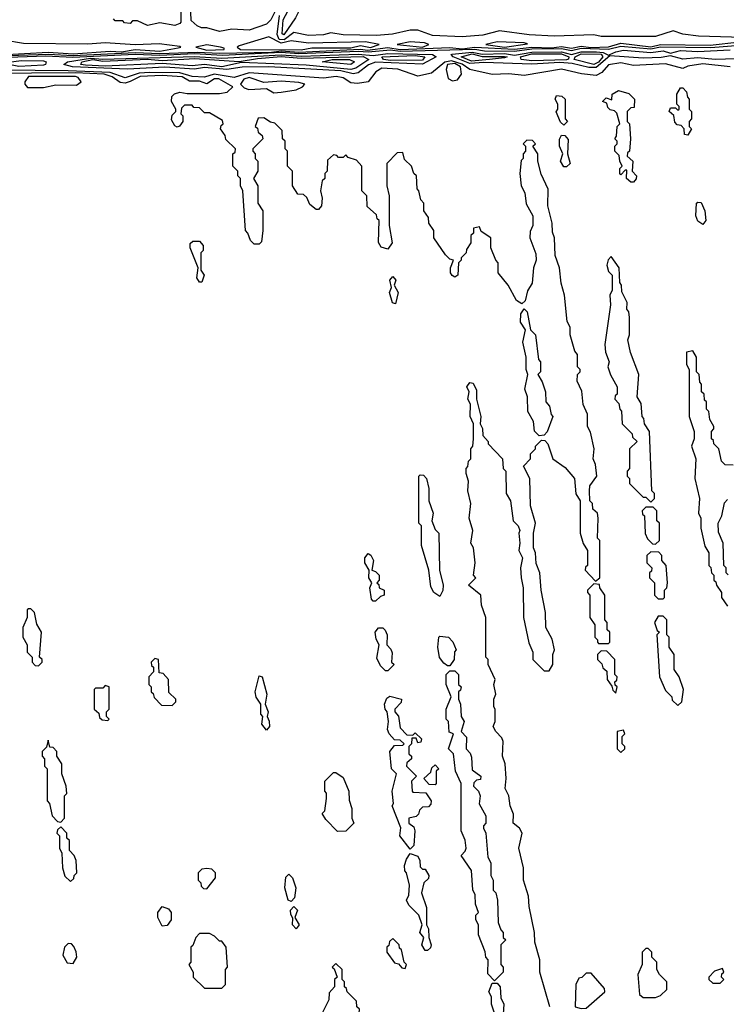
# Model space of a CAD drawing. Extents: x 2737310 to 2869991, y 870230 to 1012730.
# Tile 296 of 479: x 2778680 to 2781530, y 963295 to 967265. Entities that reach past the tile are written whole.
import ezdxf

# ---------------------------------------------------------------- set-up
doc = ezdxf.new("R2010")
doc.units = 0

msp = doc.modelspace()

# ---------------------------------------------------------------- linework, layer by layer
at = {"layer": '0CON02XD'}
for points in [[(2779745, 967204), (2779738.3, 967208.3), (2779742, 967265), (2779769.2, 967315), (2779777.6, 967362.4), (2779836.9, 967473.1), (2779875.3, 967585), (2779894, 967615), (2779918.9, 967695), (2779966.6, 967793.4), (2779980.7, 967839.3), (2780010.8, 967889.2), (2780028.2, 967955), (2780045, 967971.8), (2780063.6, 967973.6), (2780070.7, 967960.7), (2780067.5, 967932.5), (2779868.5, 967451.5), (2779841.9, 967405), (2779830.2, 967349.8), (2779792.1, 967272.1), (2779745, 967204)], [(2779727.5, 967335), (2779692.5, 967265), (2779675, 967247.5), (2779605, 967223.3), (2779535, 967227.5), (2779485, 967217.5), (2779435, 967232.5), (2779413, 967233), (2779395, 967240), (2779371.7, 967261.7), (2779370, 967295)], [(2779330, 967295), (2779330, 967255), (2779325, 967250), (2779305, 967242.5), (2779245, 967252.5), (2779195, 967242.5), (2779155, 967260), (2779135, 967260), (2779125, 967250), (2779103, 967253), (2779095, 967260), (2779065, 967260), (2779058.3, 967268.3)], [(2781595, 967193.8), (2781418.3, 967198.3), (2781355, 967206.7), (2781315, 967220), (2781245, 967198), (2781155, 967197.5), (2781025, 967198), (2780995, 967204), (2780835, 967198.6), (2780734.3, 967204.3), (2780615, 967220), (2780547.3, 967202.7), (2780465, 967195.8), (2780345, 967202), (2780285, 967223.3), (2780255, 967223.3), (2780183.6, 967206.4), (2780118.6, 967201.4), (2779985, 967203.8), (2779935, 967212.5), (2779905, 967203.8), (2779845, 967201.2), (2779785, 967214), (2779746.6, 967183.4), (2779725.8, 967185), (2779717.7, 967205), (2779727.5, 967282.5)], [(2779815, 967143.9), (2779858.6, 967151.4), (2780015, 967151.3), (2780055, 967160.8), (2780095, 967153.5), (2780130, 967165), (2780075, 967175.6), (2779845, 967170.6), (2779775, 967179.4), (2779735, 967170), (2779685, 967196.2), (2779565, 967160), (2779557.5, 967155), (2779570, 967145), (2779815, 967143.9)], [(2778604.2, 967124.2), (2778795, 967134.4), (2778895, 967127.4), (2779045, 967138.2), (2779090, 967135), (2779145, 967144.7), (2779245, 967138.9), (2779318.3, 967151.7), (2779330, 967155), (2779325, 967156.7), (2779242.3, 967167.7), (2779145, 967163.8), (2779025, 967172), (2778955, 967167.1), (2778695, 967169.2), (2778615, 967183.3)], [(2778635, 967120.8), (2778795, 967126), (2778895, 967120.2), (2779145, 967133.1), (2779245, 967129.1), (2779395, 967134.8), (2779485, 967129.6), (2779695, 967133.8), (2779735, 967140), (2779805, 967134.6), (2780055, 967146.3), (2780082.7, 967142.7), (2780165, 967152.5), (2780215, 967145.3), (2780415, 967153.5), (2780465, 967148.3), (2780515, 967154), (2780675, 967145.8), (2780745, 967154.1), (2780825, 967151.5), (2780865, 967156.7), (2780905, 967150), (2780945, 967159.1), (2780983.4, 967153.4), (2781055, 967156.4), (2781105, 967170.4), (2781225, 967155.5), (2781265, 967165.6), (2781465, 967162.5), (2781585, 967176.2)], [(2778635, 967114.1), (2778785, 967119.2), (2778893.9, 967113.9), (2779145, 967126.2), (2779245, 967122.6), (2779385, 967128.4), (2779497.5, 967122.5), (2779735, 967134.1), (2779805, 967129), (2780045, 967138.8), (2780085.2, 967135.2), (2780175, 967143.8), (2780215, 967138.3), (2780515, 967146.3), (2780555, 967140.2), (2780675, 967138.1), (2780745, 967147.2), (2780865, 967149.2), (2780905, 967141), (2780945, 967150.2), (2781055, 967146.2), (2781105, 967158.9), (2781225, 967147.8), (2781265, 967155.2), (2781467.2, 967152.8), (2781585, 967163.1)], [(2779435, 967142.7), (2779505, 967144.5), (2779505, 967150), (2779490, 967155), (2779435, 967163.3), (2779390, 967155), (2779435, 967142.7)], [(2780305, 967154.8), (2780330, 967165), (2780312, 967172), (2780255, 967176), (2780202.5, 967165), (2780305, 967154.8)], [(2780635, 967154.8), (2780727.5, 967167.5), (2780715, 967172.5), (2780605, 967176), (2780560, 967165), (2780635, 967154.8)], [(2780025, 967047.3), (2779975, 967059.4), (2779684.7, 967074.7), (2779576.6, 967073.4), (2779515, 967064), (2779425, 967072.8), (2779385, 967065.3), (2779265, 967073.2), (2779115, 967066.2), (2778892.5, 967075), (2778857.5, 967085), (2778872.5, 967095), (2778965, 967110), (2779015, 967105.7), (2779385, 967116.6), (2779495, 967110.3), (2779735, 967123.1), (2779815, 967117.9), (2780045, 967126.1), (2780105, 967120.3), (2780165, 967129.4), (2780345, 967125.2), (2780360, 967115), (2780305, 967086.2), (2780115, 967094.6), (2780086.5, 967083.5), (2780045, 967051.5), (2780025, 967047.3)], [(2780015, 967064.6), (2779835, 967082.3), (2779575, 967092.9), (2779495, 967074.7), (2779425, 967084.7), (2779375, 967078.9), (2779255, 967088.6), (2779025, 967078), (2778945, 967081.8), (2778926.7, 967085), (2778930, 967095), (2778975, 967104.7), (2779015, 967097.4), (2779195, 967105.5), (2779255, 967100.6), (2779385, 967109.2), (2779565, 967096.9), (2779638.3, 967108.3), (2779735, 967116.2), (2779815, 967110.7), (2780065, 967116.9), (2780088.6, 967105), (2780035, 967069.4), (2780015, 967064.6)], [(2780175, 967101.3), (2780147.5, 967105), (2780140, 967115), (2780275, 967120.5), (2780313.3, 967115), (2780305, 967102.7), (2780175, 967101.3)], [(2781005, 967072), (2780975, 967072), (2780908.5, 967088.5), (2780858, 967092), (2780745, 967086), (2780552.4, 967092.4), (2780495, 967088.9), (2780428, 967115), (2780420, 967125), (2780424.2, 967125.8), (2780505, 967133.8), (2780545, 967126.9), (2780635, 967128.8), (2780675, 967122.2), (2780745, 967134.8), (2780865, 967136.1), (2780905, 967125.2), (2780945, 967136.2), (2781006, 967136), (2781032.9, 967132.9), (2781060, 967120), (2781060, 967125), (2781084.3, 967135), (2781115, 967141.8), (2781225, 967132.8), (2781275, 967139.5), (2781305, 967130.8), (2781345, 967140.9), (2781413.3, 967136.7), (2781545, 967143.1)], [(2780502.3, 967097.7), (2780460.8, 967115), (2780505, 967127.2), (2780545, 967116.5), (2780635, 967116.5), (2780646.2, 967115), (2780635, 967111.2), (2780575, 967104.6), (2780502.3, 967097.7)], [(2780745, 967100), (2780702.5, 967105), (2780700, 967115), (2780745, 967127.1), (2780865, 967127.8), (2780894.2, 967115), (2780893.8, 967106.2), (2780885, 967103.8), (2780745, 967100)], [(2780995, 967083.9), (2780916.2, 967105), (2780920.8, 967115), (2780945, 967127.8), (2781025, 967126.1), (2781031.8, 967115), (2781015, 967094.6), (2780995, 967083.9)], [(2781865, 967117.5), (2781485, 967104.8), (2781415, 967110.8), (2781355, 967106.6), (2781305, 967120), (2781267.6, 967112.4), (2781195, 967110.5), (2781060, 967120), (2781005, 967072)], [(2781545, 967075.7), (2781435, 967087.7), (2781375, 967078), (2781355, 967068.8), (2781285, 967086.7), (2781155, 967081.2), (2781105, 967091.2), (2781055, 967082.9), (2781028.1, 967051.9), (2781005, 967040.6), (2780946.4, 967046.4), (2780865, 967065.5), (2780715, 967040), (2780653.2, 967046.8), (2780585, 967044.2), (2780495, 967064.4), (2780465, 967086), (2780421.3, 967098.7), (2780395, 967094.6), (2780340.6, 967049.4), (2780285, 967037.1), (2780205, 967066), (2780140.3, 967069.7), (2780116, 967055), (2780085.8, 967014.2), (2780042.1, 967007.9), (2780015, 967010.6), (2779985, 967030.4), (2779956.5, 967036.5), (2779905, 967030), (2779605, 967050.4), (2779545, 967032.2), (2779464, 967046), (2779425, 967033.3), (2779375, 967036.2), (2779325, 967050.3), (2779205, 967052.5), (2779160.9, 967049.1), (2779105, 967030.5), (2779045, 967051.9), (2778875, 967059), (2778608.5, 967061.5)], [(2778676.6, 967076.6), (2778636.2, 967085), (2778636.4, 967093.6), (2778685, 967100.5), (2778775, 967098.9), (2778786, 967095), (2778783.3, 967085), (2778775, 967082.2), (2778676.6, 967076.6)], [(2780015, 967084.4), (2779900, 967095), (2779940, 967105), (2780010, 967105), (2780030, 967095), (2780015, 967084.4)], [(2780425, 967018.8), (2780445, 967023.3), (2780461.2, 967045), (2780458.1, 967075), (2780435, 967088.4), (2780405.8, 967085), (2780399.4, 967065), (2780407.7, 967027.7), (2780425, 967018.8)], [(2779125, 967015.6), (2779105, 967009.4), (2779085, 967011.4), (2779052, 967035), (2779020, 967045), (2778905, 967050.5), (2778548.5, 967048.5)], [(2778711.7, 966991.7), (2778775, 966992.5), (2778825, 967002.5), (2778908.3, 967001.7), (2778927.5, 967015), (2778915, 967032.5), (2778905, 967035.6), (2778715, 967035.6), (2778700, 967015), (2778700, 967005), (2778711.7, 966991.7)], [(2780817.5, 963285), (2780777.5, 963425), (2780777.5, 963475), (2780757.5, 963545), (2780756.7, 963585), (2780735, 963690), (2780731.7, 963731.7), (2780712.5, 963795), (2780712.5, 963845), (2780692.5, 963925), (2780706.2, 963985), (2780695.9, 964005.9), (2780670, 964025), (2780671.7, 964061.7), (2780657.5, 964095), (2780652.5, 964135), (2780637.5, 964165), (2780642.5, 964205), (2780637.5, 964265), (2780627.5, 964295), (2780630, 964355), (2780625, 964370), (2780600, 964395), (2780590, 964415), (2780597.5, 964435), (2780597.5, 964485), (2780592.5, 964495), (2780592.5, 964525), (2780600, 964545), (2780592.5, 964585), (2780597.5, 964605), (2780570, 964665), (2780570, 964685), (2780560, 964695), (2780560, 964855), (2780542.5, 964905), (2780540, 964945), (2780490, 964985), (2780520, 965015), (2780510, 965025), (2780517.5, 965075), (2780510, 965135), (2780500, 965155), (2780507.5, 965205), (2780492.5, 965255), (2780500, 965315), (2780487.5, 965365), (2780490, 965405), (2780480, 965435), (2780480, 965455), (2780487, 965463), (2780490, 965485), (2780500, 965495), (2780500, 965535), (2780507.5, 965545), (2780510, 965575), (2780510, 965635), (2780496.2, 965665), (2780497.5, 965715), (2780487.5, 965735), (2780492.5, 965765), (2780483.3, 965785), (2780495, 965802.5), (2780509.3, 965799.3), (2780521.7, 965771.7), (2780522.5, 965735), (2780540, 965665), (2780537.5, 965635), (2780546.4, 965616.4), (2780548.3, 965588.3), (2780570, 965565), (2780570, 965555), (2780627.5, 965495), (2780630, 965455), (2780640, 965445), (2780642.5, 965355), (2780660, 965325), (2780670, 965245), (2780690, 965225), (2780697.5, 965205), (2780692.5, 965195), (2780697.5, 965155), (2780692.5, 965125), (2780707.5, 965095), (2780700, 965055), (2780702.5, 965015), (2780710, 964975), (2780712.5, 964855), (2780733, 964753), (2780750, 964715), (2780750, 964685), (2780795, 964640), (2780815, 964640), (2780830, 964665), (2780830, 964705), (2780837.5, 964725), (2780827, 964767), (2780802.5, 964815), (2780800, 964875), (2780782.5, 964965), (2780777.5, 965035), (2780763, 965073), (2780760, 965115), (2780752.5, 965135), (2780752.5, 965195), (2780760, 965235), (2780740, 965305), (2780737.5, 965415), (2780712.5, 965465), (2780740, 965495), (2780740, 965515), (2780760, 965535), (2780760, 965545), (2780785, 965570), (2780798.3, 965568.3), (2780810, 965555), (2780830, 965495), (2780879.3, 965459.3), (2780917.5, 965415), (2780923, 965353), (2780940, 965325), (2780940, 965195), (2780953, 965153), (2780970, 965125), (2780970, 965065), (2780961.7, 965058.3), (2780960, 965045), (2781001.7, 965001.7), (2781020, 965015), (2781020, 965165), (2781010, 965175), (2781012.5, 965255), (2781010, 965275), (2780991.7, 965291.7), (2780990, 965315), (2780980, 965325), (2780977.5, 965365), (2780980, 965385), (2781007.5, 965425), (2781001.7, 965471.7), (2780992.5, 965495), (2780997.5, 965535), (2780981.7, 965601.7), (2780970, 965625), (2780970, 965675), (2780953, 965713), (2780947, 965767), (2780928.3, 965808.3), (2780930, 965835), (2780940, 965845), (2780940, 965855), (2780930, 965865), (2780930, 965915), (2780918.3, 965928.3), (2780900, 965995), (2780900, 966025), (2780888.3, 966048.3), (2780877.5, 966155), (2780863.3, 966203.3), (2780857.5, 966265), (2780840, 966315), (2780837.5, 966385), (2780828.3, 966408.3), (2780827.5, 966445), (2780810, 966515), (2780811.7, 966581.7), (2780783, 966643), (2780770, 966695), (2780770, 966725), (2780750, 966755), (2780760, 966765), (2780748.3, 966778.3), (2780725, 966780), (2780710, 966765), (2780720, 966755), (2780720, 966735), (2780710, 966725), (2780710, 966705), (2780703, 966697), (2780697.5, 966645), (2780702.5, 966595), (2780717, 966567), (2780723, 966523), (2780750, 966475), (2780750, 966435), (2780738.3, 966411.7), (2780737.5, 966385), (2780761.7, 966321.7), (2780762.5, 966295), (2780752.5, 966265), (2780747, 966203), (2780728.3, 966171.7), (2780718.3, 966131.7), (2780705, 966120), (2780683.6, 966133.6), (2780650, 966195), (2780610, 966245), (2780610, 966285), (2780600, 966295), (2780580, 966345), (2780580, 966385), (2780541.7, 966411.7), (2780535, 966430), (2780510, 966425), (2780510, 966405), (2780500, 966395), (2780500, 966365), (2780481.7, 966338.3), (2780480, 966325), (2780460, 966305), (2780460, 966295), (2780450, 966285), (2780447.5, 966235), (2780435, 966227.5), (2780423.9, 966233.9), (2780417.5, 966245), (2780417.5, 966265), (2780430, 966295), (2780415, 966300), (2780397, 966317), (2780350, 966385), (2780350, 966415), (2780330, 966445), (2780328.3, 966468.3), (2780310, 966495), (2780310, 966525), (2780298.3, 966538.3), (2780290, 966575), (2780283, 966583), (2780280, 966635), (2780270, 966645), (2780260, 966675), (2780231.7, 966701.7), (2780225, 966730), (2780201.7, 966728.3), (2780160, 966685), (2780160, 966595), (2780170, 966555), (2780170, 966435), (2780182.5, 966365), (2780165, 966340), (2780137.5, 966347.5), (2780127, 966367), (2780130, 966455), (2780121.7, 966461.7), (2780118.3, 966478.3), (2780081.7, 966511.7), (2780080, 966555), (2780060, 966575), (2780060, 966675), (2780038.3, 966698.3), (2780005, 966710), (2779995, 966720), (2779985, 966710), (2779965, 966710), (2779958.3, 966718.3), (2779945, 966720), (2779921.7, 966698.3), (2779920, 966655), (2779910, 966645), (2779910, 966625), (2779900, 966615), (2779892.5, 966575), (2779900, 966545), (2779897.5, 966515), (2779885, 966500), (2779875, 966500), (2779850, 966520), (2779838.3, 966548.3), (2779825, 966560), (2779801.7, 966561.7), (2779780, 966595), (2779780, 966655), (2779760, 966675), (2779760, 966735), (2779750, 966745), (2779750, 966775), (2779740, 966785), (2779738.3, 966818.3), (2779708.3, 966848.3), (2779691.7, 966851.7), (2779665, 966870), (2779641.7, 966868.3), (2779630, 966835), (2779638.3, 966828.3), (2779641.7, 966811.7), (2779658.3, 966798.3), (2779660, 966785), (2779620, 966745), (2779620, 966735), (2779630, 966725), (2779630, 966705), (2779640, 966695), (2779640, 966655), (2779622.5, 966625), (2779640, 966595), (2779640, 966525), (2779660, 966495), (2779660, 966415), (2779655, 966370), (2779645, 966360), (2779625, 966360), (2779610, 966375), (2779600, 966405), (2779590, 966415), (2779580, 966575), (2779570, 966595), (2779570, 966625), (2779560, 966635), (2779560, 966655), (2779540, 966675), (2779540, 966725), (2779548.3, 966731.7), (2779550, 966745), (2779511.7, 966781.7), (2779508.3, 966798.3), (2779490, 966825), (2779491.7, 966838.3), (2779500, 966845), (2779498.3, 966858.3), (2779445, 966890), (2779425, 966890), (2779405, 966910), (2779381.7, 966911.7), (2779375, 966920), (2779345, 966920), (2779331.7, 966908.3), (2779330, 966885), (2779337.5, 966877.5), (2779337.5, 966855), (2779323.6, 966836.4), (2779315, 966832.5), (2779305, 966836.7), (2779291.7, 966861.7), (2779295, 966880), (2779310, 966895), (2779310, 966905), (2779292.5, 966935), (2779293.3, 966955), (2779303.9, 966966.1), (2779325, 966972.5), (2779355, 966967.5), (2779485, 966967.5), (2779517, 966973), (2779540, 966995), (2779483.1, 967026.9), (2779465, 967026.9), (2779435, 967006), (2779405, 967016.9), (2779365, 967017.1), (2779335, 967034.3), (2779255, 967039.6), (2779165, 967036.2), (2779125, 967015.6)], [(2779705, 966970), (2779735, 966972.5), (2779795, 966982.5), (2779820, 966995), (2779830, 967005), (2779805, 967012.5), (2779735, 967017.5), (2779665, 967012.5), (2779605, 967032), (2779583.8, 967025), (2779570, 967005), (2779585, 966990), (2779603.6, 966983.6), (2779675, 966987.5), (2779705, 966970)], [(2780875, 966840), (2780861.7, 966851.7), (2780843.6, 966893.6), (2780850, 966905), (2780850, 966925), (2780840, 966945), (2780845, 966960), (2780867, 966957), (2780880, 966945), (2780880, 966865), (2780890, 966855), (2780875, 966840)], [(2781155, 966610), (2781145, 966610), (2781127.5, 966625), (2781128.3, 966658.3), (2781121.7, 966658.3), (2781105, 966640), (2781100, 966645), (2781100, 966665), (2781110, 966675), (2781100, 966695), (2781098.3, 966718.3), (2781080, 966735), (2781080, 966755), (2781090, 966765), (2781090, 966775), (2781080, 966785), (2781087.5, 966795), (2781090, 966835), (2781100, 966845), (2781088.3, 966888.3), (2781078.3, 966898.3), (2781061.7, 966901.7), (2781051.7, 966911.7), (2781048.3, 966928.3), (2781030, 966935), (2781045, 966950), (2781068.3, 966941.7), (2781070, 966965), (2781095, 966980), (2781137, 966967), (2781160, 966945), (2781158.3, 966911.7), (2781145, 966910), (2781130, 966895), (2781130, 966855), (2781140, 966845), (2781143.3, 966785), (2781140, 966735), (2781131.7, 966728.3), (2781130, 966715), (2781152.5, 966695), (2781150, 966655), (2781167.5, 966635), (2781167, 966623), (2781155, 966610)], [(2781375, 966800), (2781361.7, 966801.7), (2781360, 966825), (2781348.3, 966838.3), (2781331.7, 966841.7), (2781321.7, 966851.7), (2781318.3, 966878.3), (2781300, 966895), (2781305, 966910), (2781325, 966910), (2781335, 966900), (2781340, 966905), (2781340, 966915), (2781330, 966925), (2781330, 966965), (2781345, 966990), (2781355, 966990), (2781370, 966975), (2781373, 966953), (2781380, 966945), (2781380, 966905), (2781390, 966895), (2781390, 966865), (2781380, 966855), (2781380, 966835), (2781390, 966825), (2781375, 966800)], [(2780885, 966672.5), (2780875, 966672.5), (2780861.2, 966695), (2780870, 966725), (2780856.7, 966755), (2780857, 966783), (2780865, 966800), (2780878.3, 966798.3), (2780891.7, 966781.7), (2780890, 966725), (2780900, 966685), (2780885, 966672.5)], [(2781435, 966440), (2781415, 966452.5), (2781406.7, 966475), (2781410, 966525), (2781415, 966530), (2781428.3, 966528.3), (2781443.3, 966495), (2781447.5, 966455), (2781435, 966440)], [(2779415, 966207.5), (2779405, 966207.5), (2779393.9, 966223.9), (2779400, 966265), (2779366.7, 966345), (2779367.5, 966362.5), (2779377.5, 966372.5), (2779405, 966372.5), (2779420, 966355), (2779420, 966335), (2779410, 966325), (2779410, 966255), (2779423.3, 966235), (2779415, 966207.5)], [(2781225, 965320), (2781240, 965335), (2781240, 965355), (2781230, 965365), (2781220, 965605), (2781200, 965635), (2781197, 965657), (2781190, 965665), (2781187, 965717), (2781170, 965745), (2781176.7, 965835), (2781143, 965923), (2781132.5, 965975), (2781140, 965995), (2781140, 966065), (2781137, 966087), (2781128.3, 966098.3), (2781130, 966125), (2781108.3, 966168.3), (2781107.5, 966195), (2781100, 966205), (2781097.5, 966265), (2781065, 966310), (2781053, 966297), (2781047.5, 966275), (2781055, 966250), (2781070, 966235), (2781070, 966175), (2781060, 966155), (2781062.5, 966115), (2781040, 965955), (2781042.5, 965925), (2781057.5, 965885), (2781052.5, 965865), (2781063, 965833), (2781090, 965785), (2781090, 965755), (2781081.7, 965748.3), (2781080, 965735), (2781097, 965717), (2781100, 965695), (2781107, 965687), (2781110, 965635), (2781150, 965595), (2781151.7, 965581.7), (2781170, 965565), (2781140, 965535), (2781140, 965455), (2781130, 965445), (2781130, 965425), (2781140, 965415), (2781140, 965395), (2781195, 965340), (2781205, 965340), (2781225, 965320)], [(2780195, 966120), (2780183.9, 966123.9), (2780171.2, 966165), (2780180, 966185), (2780172.5, 966215), (2780185, 966230), (2780197.5, 966215), (2780190, 966195), (2780206.2, 966165), (2780195, 966120)], [(2780775, 965587.5), (2780756.4, 965606.4), (2780752.5, 965645), (2780730, 965685), (2780727.5, 965745), (2780717.5, 965775), (2780730, 965835), (2780722.5, 965855), (2780722.5, 965905), (2780708.8, 965965), (2780720, 966015), (2780700, 966045), (2780700.7, 966079.3), (2780715, 966100), (2780727, 966087), (2780740, 966015), (2780760, 965995), (2780772.5, 965895), (2780780, 965885), (2780780, 965845), (2780770, 965835), (2780787.5, 965805), (2780800, 965765), (2780802.5, 965725), (2780817, 965707), (2780823, 965673), (2780830, 965665), (2780807, 965603), (2780795, 965590), (2780775, 965587.5)], [(2781558.3, 965468.3), (2781525, 965470), (2781510, 965485), (2781500, 965535), (2781480, 965555), (2781478.3, 965568.3), (2781470, 965575), (2781470, 965605), (2781480, 965615), (2781480, 965625), (2781463, 965653), (2781460, 965685), (2781450, 965695), (2781450, 965725), (2781441.7, 965731.7), (2781440, 965755), (2781430, 965765), (2781430, 965795), (2781423, 965803), (2781420, 965835), (2781410, 965845), (2781410, 965905), (2781395, 965930), (2781370, 965925), (2781370, 965875), (2781380, 965855), (2781380, 965665), (2781400, 965605), (2781400, 965575), (2781390, 965545), (2781407.5, 965495), (2781402.5, 965415), (2781422.5, 965335), (2781417.5, 965275), (2781427.5, 965255), (2781427.5, 965215), (2781443, 965143), (2781460, 965115), (2781460, 965065), (2781467, 965057), (2781470, 965035), (2781480, 965025), (2781480, 965005), (2781488.3, 964998.3), (2781490, 964985), (2781510, 964955), (2781510, 964935), (2781535, 964900)], [(2780375, 964940), (2780350, 964955), (2780338.3, 964978.3), (2780330, 965045), (2780300, 965145), (2780300, 965225), (2780290, 965235), (2780290, 965425), (2780295, 965430), (2780308.3, 965428.3), (2780320, 965415), (2780330, 965375), (2780330, 965325), (2780347.5, 965275), (2780342.5, 965245), (2780355, 965210), (2780370, 965195), (2780372.5, 965045), (2780387.5, 964985), (2780387, 964963), (2780375, 964940)], [(2781537, 965027), (2781530, 965035), (2781530, 965055), (2781520, 965065), (2781517.5, 965155), (2781498.3, 965198.3), (2781497.5, 965235), (2781512.5, 965265), (2781523, 965317), (2781535, 965330)], [(2781245, 965150), (2781260, 965165), (2781260, 965235), (2781250, 965245), (2781250, 965285), (2781235, 965300), (2781205, 965300), (2781190, 965285), (2781191.7, 965271.7), (2781200, 965265), (2781203, 965193), (2781211.7, 965171.7), (2781231.7, 965151.7), (2781245, 965150)], [(2780115, 964920), (2780105, 964920), (2780098.3, 964928.3), (2780092.5, 964975), (2780100, 964995), (2780087.5, 965015), (2780090, 965045), (2780071.2, 965075), (2780071.2, 965095), (2780085, 965112.5), (2780096.1, 965106.1), (2780106.2, 965085), (2780100, 965045), (2780115, 965040), (2780130, 965025), (2780130, 965005), (2780120, 964995), (2780128.3, 964988.3), (2780130, 964975), (2780150, 964965), (2780150, 964945), (2780135, 964940), (2780115, 964920)], [(2781275, 964930), (2781280, 964935), (2781280, 964965), (2781290, 964975), (2781292.5, 964995), (2781287.5, 965065), (2781270, 965085), (2781270, 965105), (2781258.3, 965118.3), (2781225, 965120), (2781210, 965105), (2781210, 965075), (2781230, 965055), (2781228.3, 965041.7), (2781220, 965035), (2781220, 965015), (2781240, 964995), (2781240, 964945), (2781255, 964930), (2781275, 964930)], [(2781055, 964750), (2781060, 964755), (2781060, 964795), (2781050, 964805), (2781050, 964835), (2781040, 964845), (2781040, 964945), (2781020, 964975), (2781018.3, 964988.3), (2780995, 964990), (2780970, 964965), (2780970, 964955), (2780980, 964945), (2780980, 964855), (2781000, 964825), (2781000, 964775), (2781010, 964765), (2781010, 964755), (2781015, 964750), (2781055, 964750)], [(2778755, 964660), (2778770, 964675), (2778770, 964685), (2778760, 964695), (2778767.5, 964795), (2778748.3, 964828.3), (2778740, 964875), (2778725, 964890), (2778715, 964890), (2778710, 964885), (2778710, 964855), (2778692.5, 964815), (2778692.5, 964775), (2778710, 964745), (2778710, 964715), (2778730, 964695), (2778730, 964675), (2778741.7, 964661.7), (2778755, 964660)], [(2781335, 964500), (2781350, 964515), (2781357.5, 964565), (2781340, 964615), (2781320, 964645), (2781320, 964705), (2781300, 964735), (2781300, 964775), (2781290, 964785), (2781290, 964845), (2781275, 964860), (2781255, 964860), (2781240, 964835), (2781251.7, 964801.7), (2781260, 964795), (2781250, 964785), (2781260, 964615), (2781285, 964560), (2781310, 964535), (2781311.7, 964521.7), (2781335, 964500)], [(2780165, 964640), (2780155, 964640), (2780135, 964660), (2780120.7, 964690.7), (2780130, 964745), (2780117.7, 964767.7), (2780114, 964795), (2780127, 964813), (2780145, 964812.5), (2780153.6, 964803.6), (2780162.5, 964785), (2780160, 964745), (2780177, 964727), (2780181.7, 964711.7), (2780180, 964675), (2780190, 964665), (2780165, 964640)], [(2780415, 964660), (2780405, 964660), (2780390.7, 964670.7), (2780373.6, 964693.6), (2780366.7, 964735), (2780370, 964775), (2780375, 964780), (2780410, 964775), (2780427, 964757), (2780440, 964725), (2780433.6, 964716.4), (2780432.5, 964685), (2780415, 964660)], [(2781085, 964550), (2781090, 964575), (2781081.7, 964581.7), (2781080, 964595), (2781088.3, 964601.7), (2781090, 964615), (2781080, 964625), (2781080, 964685), (2781048.3, 964718.3), (2781025, 964720), (2781010, 964705), (2781010, 964685), (2781028.3, 964668.3), (2781031.7, 964651.7), (2781048.3, 964638.3), (2781050, 964605), (2781068.3, 964578.3), (2781071.7, 964561.7), (2781085, 964550)], [(2779295, 964500), (2779310, 964515), (2779310, 964525), (2779281.7, 964551.7), (2779280, 964605), (2779258.3, 964628.3), (2779241.7, 964631.7), (2779240, 964685), (2779225, 964690), (2779210, 964675), (2779211.7, 964661.7), (2779220, 964655), (2779220, 964635), (2779200, 964615), (2779200, 964585), (2779210, 964575), (2779210, 964555), (2779218.3, 964548.3), (2779221.7, 964531.7), (2779251.7, 964501.7), (2779295, 964500)], [(2779675, 964400), (2779656.7, 964425), (2779660, 964455), (2779652.5, 964465), (2779652.5, 964505), (2779634.1, 964534.1), (2779630, 964555), (2779645, 964620), (2779657.5, 964615), (2779676.7, 964545), (2779670, 964505), (2779682.5, 964475), (2779677.5, 964455), (2779686.4, 964436.4), (2779686.7, 964415), (2779675, 964400)], [(2780595, 963390), (2780568.3, 963418.3), (2780570, 963475), (2780560, 963485), (2780557, 963507), (2780530, 963575), (2780530, 963615), (2780520, 963635), (2780520, 963655), (2780530, 963665), (2780518.3, 963698.3), (2780517, 963737), (2780507, 963757), (2780502.5, 963835), (2780460, 963895), (2780477, 963913), (2780480, 963925), (2780477, 963957), (2780460, 963995), (2780460, 964185), (2780437.5, 964235), (2780430, 964305), (2780410, 964325), (2780430, 964385), (2780411.7, 964391.7), (2780410, 964435), (2780400, 964445), (2780400, 964485), (2780420, 964535), (2780400, 964585), (2780400, 964625), (2780415, 964640), (2780435, 964640), (2780450, 964625), (2780450, 964585), (2780460, 964575), (2780458.3, 964561.7), (2780450, 964555), (2780450, 964525), (2780457.5, 964505), (2780460, 964455), (2780472.5, 964435), (2780460, 964395), (2780481.7, 964371.7), (2780480, 964325), (2780497, 964307), (2780501.7, 964291.7), (2780505, 964240), (2780540, 964215), (2780538.3, 964201.7), (2780521.7, 964198.3), (2780511.7, 964188.3), (2780510, 964175), (2780530, 964155), (2780537.5, 964135), (2780533, 964103), (2780560, 964055), (2780560, 964025), (2780550, 964015), (2780550, 964005), (2780560, 963985), (2780568.3, 963888.3), (2780580, 963865), (2780580, 963815), (2780590, 963795), (2780590, 963755), (2780600, 963745), (2780607.5, 963715), (2780610, 963625), (2780620, 963595), (2780630, 963585), (2780630, 963565), (2780640, 963555), (2780620, 963535), (2780620, 963455), (2780630, 963445), (2780630, 963425), (2780595, 963390)], [(2779035, 964440), (2779040, 964445), (2779030, 964455), (2779030, 964475), (2779040, 964485), (2779040, 964575), (2779025, 964580), (2779015, 964570), (2778985, 964570), (2778980, 964565), (2778980, 964485), (2778998.3, 964468.3), (2779001.7, 964451.7), (2779011.7, 964441.7), (2779035, 964440)], [(2780255, 963920), (2780212.5, 963975), (2780217, 964007), (2780182.5, 964095), (2780187.5, 964105), (2780182.5, 964155), (2780200, 964225), (2780180, 964245), (2780172.5, 964315), (2780191.7, 964338.3), (2780225, 964340), (2780230, 964345), (2780215, 964360), (2780191.7, 964361.7), (2780170, 964385), (2780163, 964403), (2780167.5, 964435), (2780162.5, 964475), (2780153.3, 964485), (2780151.2, 964505), (2780160, 964530), (2780172.5, 964537.5), (2780220, 964525), (2780218.3, 964511.7), (2780192.5, 964485), (2780192.5, 964475), (2780207, 964457), (2780215, 964410), (2780241.7, 964381.7), (2780265, 964380), (2780275, 964390), (2780300, 964365), (2780298.3, 964351.7), (2780285, 964350), (2780278.3, 964368.3), (2780261.7, 964368.3), (2780260, 964345), (2780250, 964335), (2780250, 964305), (2780260, 964295), (2780260, 964285), (2780241.7, 964268.3), (2780240, 964255), (2780280, 964215), (2780260, 964195), (2780262.5, 964155), (2780265, 964150), (2780318.3, 964148.3), (2780340, 964115), (2780338.3, 964101.7), (2780328.3, 964091.7), (2780305, 964090), (2780291.7, 964078.3), (2780288.3, 964061.7), (2780278.3, 964051.7), (2780250, 964045), (2780250, 964025), (2780270, 964010), (2780273.3, 963995), (2780270, 963935), (2780255, 963920)], [(2781105, 964310), (2781120, 964325), (2781120, 964335), (2781110, 964345), (2781110, 964375), (2781120, 964385), (2781115, 964400), (2781090, 964395), (2781090, 964325), (2781105, 964310)], [(2778845, 964030), (2778860, 964045), (2778860, 964135), (2778870, 964145), (2778867.5, 964175), (2778850, 964225), (2778850, 964265), (2778830, 964295), (2778830, 964315), (2778815, 964330), (2778801.7, 964331.7), (2778795, 964360), (2778788.3, 964331.7), (2778770, 964315), (2778770, 964295), (2778780, 964285), (2778780, 964255), (2778790, 964245), (2778790, 964115), (2778800, 964105), (2778810, 964055), (2778831.7, 964031.7), (2778845, 964030)], [(2780355, 964180), (2780331.7, 964181.7), (2780310, 964205), (2780338.3, 964231.7), (2780341.7, 964248.3), (2780355, 964260), (2780370, 964245), (2780360, 964235), (2780360, 964185), (2780355, 964180)], [(2779961.7, 963991.7), (2779915, 964040), (2779900, 964065), (2779910, 964075), (2779917.5, 964125), (2779917, 964147), (2779910, 964155), (2779910, 964195), (2779945, 964230), (2779955, 964230), (2779985, 964210), (2780007.5, 964155), (2780008.3, 964118.3), (2780020, 964085), (2780020, 964045), (2780027.5, 964025), (2779995, 963992.5), (2779961.7, 963991.7)], [(2778885, 963790), (2778898.3, 963801.7), (2778900, 963815), (2778910, 963825), (2778907.5, 963875), (2778900, 963895), (2778880, 963915), (2778880, 963955), (2778870, 963965), (2778870, 963985), (2778845, 964010), (2778831.7, 963998.3), (2778830, 963985), (2778840, 963975), (2778840, 963925), (2778850, 963905), (2778852.5, 963845), (2778861.7, 963811.7), (2778885, 963790)], [(2780325, 963512.5), (2780315, 963512.5), (2780301.2, 963535), (2780310, 963565), (2780293.8, 963585), (2780302.5, 963615), (2780290, 963655), (2780250, 963695), (2780240, 963715), (2780250, 963735), (2780252.5, 963775), (2780240, 963825), (2780233, 963833), (2780232.5, 963855), (2780239.3, 963880.7), (2780255, 963902.5), (2780285, 963892.5), (2780293.3, 963875), (2780295, 963850), (2780305, 963840), (2780315, 963840), (2780330, 963815), (2780328.3, 963801.7), (2780310, 963785), (2780300, 963745), (2780320, 963685), (2780320, 963615), (2780329.3, 963599.3), (2780330, 963565), (2780340, 963535), (2780337, 963523), (2780325, 963512.5)], [(2779435, 963760), (2779470, 963805), (2779470, 963825), (2779455, 963840), (2779435, 963842.5), (2779415, 963840), (2779400, 963825), (2779400, 963795), (2779410, 963785), (2779411.7, 963771.7), (2779421.7, 963761.7), (2779435, 963760)], [(2779775, 963710), (2779762.5, 963715), (2779748.8, 963765), (2779753, 963807), (2779765, 963820), (2779780, 963805), (2779793.8, 963765), (2779787.5, 963725), (2779775, 963710)], [(2779255, 963610), (2779236.7, 963645), (2779237.5, 963665), (2779255, 963690), (2779280, 963680), (2779291.2, 963665), (2779290, 963635), (2779275, 963612.5), (2779255, 963610)], [(2779795, 963600), (2779780, 963615), (2779781.7, 963641.7), (2779773, 963657), (2779772.5, 963675), (2779785, 963690), (2779800, 963675), (2779790, 963645), (2779806.7, 963615), (2779795, 963600)], [(2779495, 963360), (2779510, 963375), (2779510, 963435), (2779517.5, 963445), (2779512.5, 963525), (2779495, 963550), (2779485, 963550), (2779465, 963570), (2779445, 963580), (2779405, 963580), (2779390, 963565), (2779378.3, 963531.7), (2779370, 963525), (2779370, 963465), (2779362.5, 963455), (2779380, 963425), (2779380, 963405), (2779425, 963360), (2779495, 963360)], [(2778895, 963460), (2778910, 963485), (2778907, 963507), (2778898.3, 963528.3), (2778888.3, 963538.3), (2778875, 963540), (2778860, 963525), (2778853, 963493), (2778871.7, 963461.7), (2778895, 963460)], [(2780235, 963440), (2780240, 963455), (2780230, 963465), (2780220, 963515), (2780211.7, 963521.7), (2780210, 963535), (2780185, 963560), (2780171.7, 963548.3), (2780168.3, 963531.7), (2780160, 963525), (2780160, 963505), (2780191.7, 963461.7), (2780208.3, 963458.3), (2780221.7, 963441.7), (2780235, 963440)], [(2781245, 963322.5), (2781265, 963330), (2781290, 963355), (2781290, 963385), (2781260, 963415), (2781250, 963435), (2781250, 963465), (2781230, 963485), (2781230, 963505), (2781215, 963520), (2781205, 963520), (2781190, 963505), (2781190, 963455), (2781172.5, 963415), (2781180, 963335), (2781195, 963322.5), (2781245, 963322.5)], [(2779911.7, 963181.7), (2779965, 963184), (2780015, 963210), (2780048.3, 963241.7), (2780050, 963275), (2780040, 963285), (2780038.3, 963308.3), (2780000, 963345), (2779998.3, 963358.3), (2779990, 963365), (2779990, 963385), (2779980, 963395), (2779980, 963435), (2779955, 963460), (2779940, 963445), (2779948.3, 963438.3), (2779960, 963405), (2779950, 963395), (2779950, 963365), (2779928.3, 963341.7), (2779927, 963313), (2779902.5, 963265), (2779897.5, 963195), (2779911.7, 963181.7)], [(2781505, 963380), (2781520, 963395), (2781510, 963405), (2781511.7, 963418.3), (2781520, 963425), (2781515, 963440), (2781481.7, 963428.3), (2781460, 963405), (2781460, 963395), (2781475, 963380), (2781505, 963380)], [(2780945, 963277.5), (2780965, 963280), (2781040, 963345), (2781038.3, 963358.3), (2780985, 963420), (2780965, 963420), (2780947, 963403), (2780935, 963400), (2780922.5, 963375), (2780920, 963285), (2780945, 963277.5)], [(2780596.7, 963255), (2780583.3, 963295), (2780582.5, 963325), (2780572.5, 963345), (2780585, 963380), (2780605, 963380), (2780617.5, 963365), (2780620.7, 963320.7), (2780632, 963295), (2780630, 963255)]]:
    msp.add_lwpolyline(points, dxfattribs=at)

doc.saveas('drawing.dxf')
